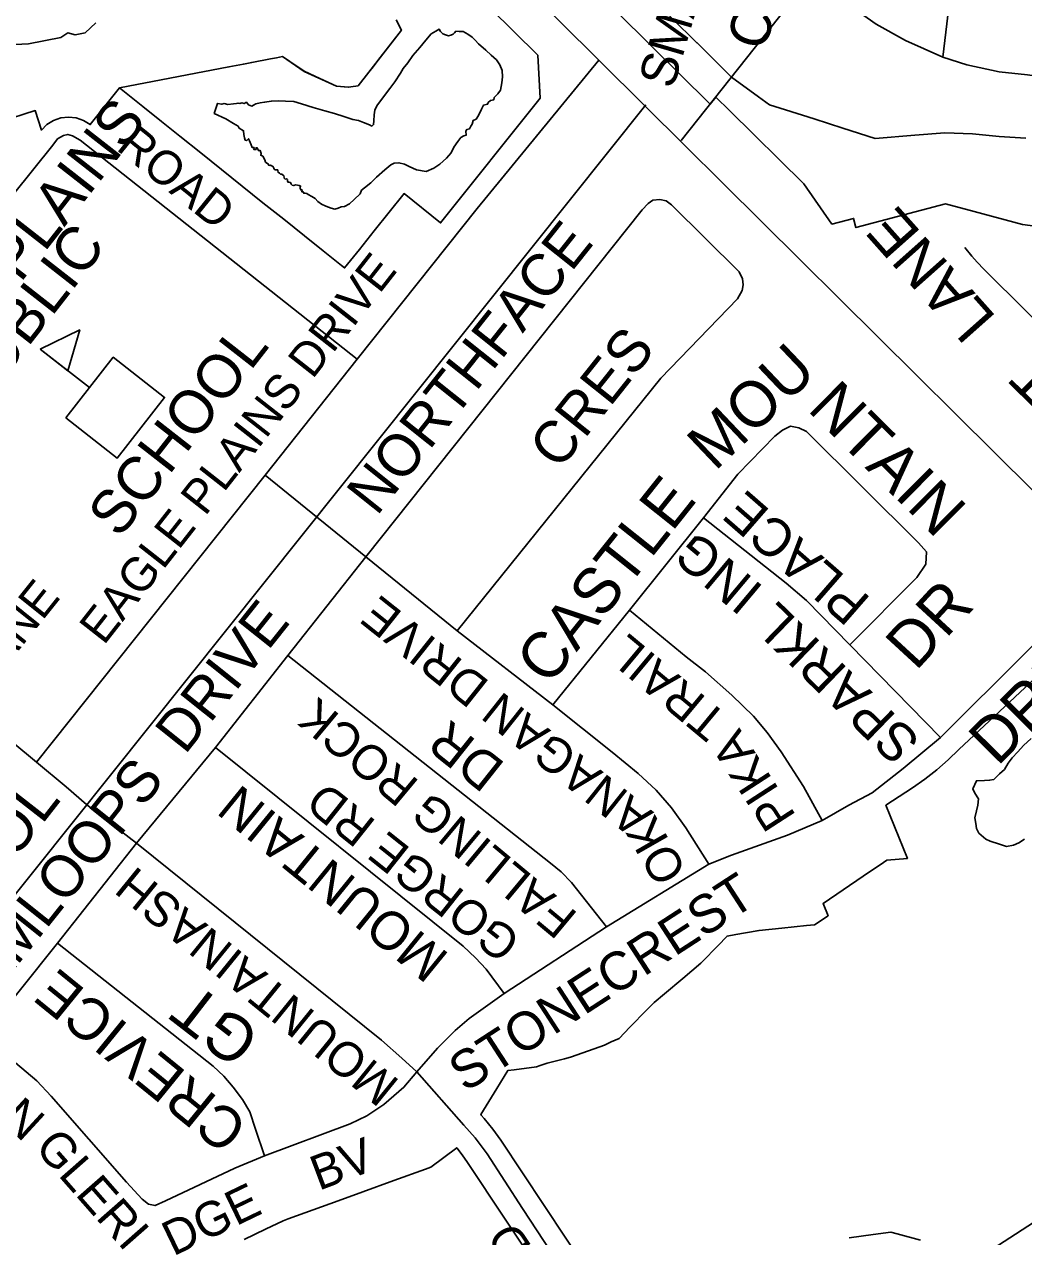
# Model space of a CAD drawing. Extents: x 586326 to 623965, y 4819854 to 4857850.
# Drawn here: x 601156 to 601732, y 4847038 to 4847736 of the extents above; entities that cross this region are included whole.
import ezdxf

# ---------------------------------------------------------------- set-up
doc = ezdxf.new("R2010")
doc.units = 0
for name, color, linetype in [('Lots_Concessions', 7, 'Continuous'), ('Major Rds and Hwys', 7, 'Continuous'), ('Minor Rd Lbls', 7, 'Continuous'), ('Minor Rds', 7, 'Continuous'), ('Park Outlines', 7, 'Continuous'), ('Proposed Secondary Rds', 7, 'Continuous'), ('School Syms_Lbls', 7, 'Continuous'), ('Secondary Rds Lbls', 7, 'Continuous'), ('SWM Ponds', 7, 'Continuous')]:
    doc.layers.add(name, color=color, linetype=linetype)

msp = doc.modelspace()

# ---------------------------------------------------------------- linework, layer by layer
at = {"layer": 'Lots_Concessions'}
for p, q in [((601534.83, 4847668.69), (601692.89, 4847868.38)), ((601086.05, 4847153.11), (601514.47, 4847689.2))]:
    msp.add_line(p, q, dxfattribs=at)
at = {"layer": 'Major Rds and Hwys'}
for points in [[(601487.3, 4847715.07), (601353.47, 4847847.83)], [(601782.24, 4847422.77), (601514.29, 4847688.33), (601514.27, 4847688.35), (601487.3, 4847715.07)]]:
    msp.add_lwpolyline(points, dxfattribs=at)
at = {"layer": 'Minor Rds'}
for points in [[(601421.83, 4847871.24), (601455.06, 4847903.64), (601457.92, 4847905.86), (601460.47, 4847907.35), (601462.91, 4847907.81), (601465.96, 4847907.76), (601471.46, 4847906.1), (601481.34, 4847902.58), (601526.82, 4847879.46), (601561.26, 4847865.33), (601598.63, 4847853.58), (601619.33, 4847848.98), (601646.45, 4847844.36), (601664.59, 4847843.07), (601669.86, 4847842.81), (601673.03, 4847840.49), (601675.69, 4847836.48), (601690.92, 4847769.73), (601690.37, 4847758.59), (601685.33, 4847716.82)], [(601566.89, 4847786.19), (601585.12, 4847779.66), (601595.56, 4847774.08), (601606.42, 4847766.56), (601626.27, 4847750.58), (601647.05, 4847735.79), (601663.93, 4847726.3), (601685.33, 4847716.82)], [(601685.33, 4847716.82), (601699.16, 4847712.29), (601717.9, 4847708.27), (601734.19, 4847706.47), (601755.1, 4847703.55)], [(601127.54, 4847609.64), (601172.9, 4847666.12), (601175.69, 4847669.69), (601179.14, 4847671.65), (601181.53, 4847672.25), (601184.32, 4847671.44), (601188.58, 4847668.99), (601348.1, 4847542.94)], [(601405.78, 4847386.55), (601522.97, 4847531.98), (601567.09, 4847577.62), (601569.78, 4847582.43), (601570.38, 4847585.64), (601570.08, 4847589.21), (601568.13, 4847593.12), (601529.19, 4847631.64), (601526.02, 4847633.99), (601522.44, 4847634.88), (601518.43, 4847634.33), (601515.71, 4847632.52), (601512.28, 4847628.89), (601353.25, 4847429.04)], [(601698.16, 4847607.21), (601702.16, 4847602.12), (601705.2, 4847598.7), (601709.06, 4847594.77), (601758.07, 4847546.18)], [(601631.83, 4847378.5), (601670.46, 4847417.26), (601675.67, 4847424.78), (601675.93, 4847432.03), (601671.33, 4847437.13), (601606.85, 4847501.21), (601602.56, 4847503.27), (601597.75, 4847504.24), (601593.12, 4847502.05), (601588.59, 4847498.59), (601567.35, 4847476.75), (601547.63, 4847451.5)], [(601295.29, 4847476.08), (601353.25, 4847429.04)], [(601505.06, 4847398.44), (601547.63, 4847451.5)], [(601547.63, 4847451.5), (601595.13, 4847413.93), (601606.83, 4847403.99), (601631.83, 4847378.5)], [(601308.18, 4847372.32), (601353.25, 4847429.04)], [(601353.25, 4847429.04), (601405.78, 4847386.55)], [(601684.11, 4847325.01), (601782.24, 4847422.77)], [(601460.84, 4847343.79), (601505.06, 4847398.44)], [(601505.06, 4847398.44), (601537.67, 4847371.54), (601548.77, 4847362.87), (601563.89, 4847349.47), (601576.33, 4847337.37), (601584.22, 4847327.95), (601592.3, 4847316.91), (601605.24, 4847296.77), (601615.92, 4847277.29)], [(601405.78, 4847386.55), (601460.84, 4847343.79)], [(601631.83, 4847378.5), (601684.11, 4847325.01)], [(601266.55, 4847319.28), (601308.18, 4847372.32)], [(601308.18, 4847372.32), (601459.47, 4847252.76), (601465.56, 4847247.72), (601471.63, 4847241.59), (601491.8, 4847216.08)], [(601460.84, 4847343.79), (601494.93, 4847316.68), (601510.05, 4847304.31), (601520.44, 4847294.8), (601529.19, 4847284.62), (601537.48, 4847273.13), (601550.68, 4847252.23)], [(601615.92, 4847277.29), (601631.33, 4847286.05), (601644.67, 4847293.24), (601662.51, 4847307.19), (601684.11, 4847325.01)], [(601221.16, 4847264.22), (601266.55, 4847319.28)], [(601266.55, 4847319.28), (601409.23, 4847204.85), (601416.3, 4847198.21), (601422.4, 4847191.77), (601432.88, 4847177.74)], [(601550.68, 4847252.23), (601563.64, 4847257.42), (601595.94, 4847268.89), (601615.92, 4847277.29)], [(601175.6, 4847206.65), (601221.16, 4847264.22)], [(601491.8, 4847216.08), (601550.68, 4847252.23)], [(601432.88, 4847177.74), (601491.8, 4847216.08)], [(601132.75, 4847153.24), (601175.6, 4847206.65)], [(601175.6, 4847206.65), (601265.25, 4847135.85), (601271.45, 4847130.09), (601276.77, 4847123.71), (601282.16, 4847116.71), (601286.32, 4847109.56), (601289.73, 4847099.66), (601294.91, 4847084.19)], [(601382.61, 4847132.64), (601394.38, 4847146.28), (601404.54, 4847156.44), (601412.76, 4847163.38), (601432.88, 4847177.74)], [(601132.75, 4847153.24), (601163.76, 4847127.34), (601172.02, 4847118.66), (601215.38, 4847069.16), (601224.38, 4847059.21), (601228.01, 4847056.38), (601231.78, 4847055.61), (601237.9, 4847058.28), (601277.65, 4847077.07), (601294.91, 4847084.19)], [(601294.91, 4847084.19), (601344.09, 4847102.58), (601353.83, 4847107.22), (601363.49, 4847113.87), (601375.1, 4847123.74), (601382.61, 4847132.64)]]:
    msp.add_lwpolyline(points, dxfattribs=at)
at = {"layer": 'Park Outlines'}
for points in [[(601446.1, 4847794.04), (601551.43, 4847689.68), (601554.63, 4847693.73), (601562.54, 4847685.95), (601605.44, 4847643.76), (601621.51, 4847620.59), (601634.04, 4847623.9), (601635.41, 4847618.58), (601687.01, 4847632.23), (601703.52, 4847627.8), (601731.23, 4847620.37), (601753.34, 4847617.43)], [(601370.54, 4847738.31), (601373.64, 4847732.25), (601354.9, 4847708.15), (601348.67, 4847700.3), (601342.91, 4847699.42), (601336.2, 4847700.03), (601317.61, 4847708.57), (601305.11, 4847717.07), (601301.67, 4847716.4), (601298.19, 4847715.73), (601287.46, 4847713.67), (601282.69, 4847712.75), (601274.35, 4847711.14), (601211.32, 4847699), (601224.75, 4847688.26), (601235.45, 4847679.71), (601246.15, 4847671.16), (601258.1, 4847661.61), (601270.05, 4847652.06), (601282, 4847642.51), (601293.95, 4847632.96), (601305.9, 4847623.42), (601317.85, 4847613.87), (601328.54, 4847605.32), (601339.24, 4847596.76), (601340.96, 4847595.39), (601349.51, 4847606.09), (601358.06, 4847616.79), (601366.61, 4847627.49), (601375.17, 4847638.19), (601396.25, 4847621.34), (601453.64, 4847693.14), (601452.21, 4847717.86), (601411.23, 4847758.47)], [(601733.24, 4847670.06), (601717.91, 4847670.99), (601702.52, 4847672.66), (601686.58, 4847673.26), (601669.33, 4847671.83), (601646.42, 4847669.93), (601627.84, 4847675.86), (601611.31, 4847681.14), (601594.77, 4847686.42), (601585.54, 4847689.36), (601579.37, 4847693.86), (601563.75, 4847705.27), (601543.93, 4847724.92), (601543.82, 4847725.03), (601515.04, 4847753.57)], [(601197.73, 4847736.57), (601191.51, 4847730.67), (601185.78, 4847729.58), (601181.54, 4847730.69), (601177.46, 4847728), (601158.91, 4847724.48), (601120.3, 4847722.4), (601093.05, 4847736.9)], [(601142.35, 4847679.47), (601162.77, 4847686.01), (601166.37, 4847674.77), (601169.54, 4847677.93), (601173.33, 4847680.31), (601177.56, 4847681.78), (601182.01, 4847682.28), (601186.46, 4847681.77), (601190.68, 4847680.29), (601194.47, 4847677.91), (601211.32, 4847699), (601274.35, 4847711.14), (601282.69, 4847712.75), (601287.46, 4847713.67), (601298.19, 4847715.73), (601301.67, 4847716.4), (601305.11, 4847717.07), (601309.35, 4847714.19), (601317.58, 4847708.59), (601326.7, 4847704.39), (601336.24, 4847700.02), (601343.22, 4847699.47), (601348.67, 4847700.3), (601354.9, 4847708.15), (601357.35, 4847711.24), (601360.08, 4847714.76), (601373.64, 4847732.25), (601370.54, 4847738.31)], [(601738.54, 4847359.23), (601694.69, 4847318.22), (601688.48, 4847312.18), (601681.95, 4847306.48), (601675.12, 4847301.14), (601668.02, 4847296.18), (601652.64, 4847286.04), (601665.07, 4847255.43), (601653.09, 4847254.42), (601651.21, 4847253.15), (601639.62, 4847245.29), (601628.03, 4847237.43), (601616.44, 4847229.58), (601619.33, 4847222.47), (601611.57, 4847217.21), (601606.87, 4847216.75), (601592.66, 4847215.35), (601579.58, 4847214.05), (601578.48, 4847213.86), (601566.21, 4847211.66), (601561.18, 4847210.76), (601555.83, 4847205.19), (601546.91, 4847195.9), (601546.13, 4847195.24), (601535.63, 4847186.38), (601525.13, 4847177.53), (601519.28, 4847172.59), (601514.98, 4847168.2), (601505.26, 4847158.28), (601498.97, 4847151.86), (601494.51, 4847149.77), (601490.52, 4847147.89), (601481.3, 4847144.66), (601470.94, 4847141.03), (601467.65, 4847140.16), (601457.64, 4847137.51), (601453.59, 4847136.24), (601451.4, 4847135.55), (601438.51, 4847133.78), (601434.9, 4847133.29), (601428.51, 4847122.93), (601419.33, 4847108.02), (601419.64, 4847107.67), (601421.36, 4847105.72), (601426.32, 4847099.61), (601430.88, 4847093.2), (601493.23, 4846999.24)], [(601474.8, 4846985.43), (601411.72, 4847080.49), (601408.73, 4847084.75), (601405.52, 4847088.85), (601390.63, 4847077.76), (601387.56, 4847076.65), (601369.2, 4847069.99), (601351.53, 4847063.58), (601337.15, 4847058.37), (601322.78, 4847053.15), (601308.4, 4847047.94), (601305.53, 4847046.9), (601295.38, 4847042.04), (601283.03, 4847036.13)], [(601707.15, 4847026.11), (601737.54, 4847045.8)], [(601631.5, 4847036.96), (601645.37, 4847038.92), (601655.46, 4847040.34), (601659.13, 4847039.33), (601672.6, 4847035.63)]]:
    msp.add_lwpolyline(points, dxfattribs=at)
at = {"layer": 'Proposed Secondary Rds'}
for points in [[(601348.1, 4847542.94), (601417.33, 4847629.66), (601487.3, 4847715.07)], [(601295.29, 4847476.08), (601348.1, 4847542.94)], [(601163.6, 4847310.8), (601295.29, 4847476.08)], [(601163.6, 4847310.8), (601105.37, 4847359.06)], [(601221.16, 4847264.22), (601192.39, 4847286.56), (601180.53, 4847296.64), (601163.6, 4847310.8)], [(601221.16, 4847264.22), (601362.24, 4847150.77), (601373.98, 4847140.49), (601382.61, 4847132.64)], [(601382.61, 4847132.64), (601409.63, 4847101.89), (601416.09, 4847094.59), (601423.04, 4847085.41), (601443.42, 4847053.92), (601488.57, 4846985.25), (601508.04, 4846955.64)]]:
    msp.add_lwpolyline(points, dxfattribs=at)
at = {"layer": 'School Syms_Lbls'}
msp.add_line((601194.06, 4847526.5), (601165.65, 4847548.7), dxfattribs=at)
for points in [[(601165.65, 4847548.7), (601188.43, 4847559.73), (601181.51, 4847536.23)], [(601180.42, 4847509.05), (601207.69, 4847543.95), (601237.3, 4847520.82), (601210.03, 4847485.92)]]:
    msp.add_lwpolyline(points, close=True, dxfattribs=at)
at = {"layer": 'SWM Ponds'}
msp.add_lwpolyline([(601316.04, 4847689.83), (601311.7, 4847691.21), (601307, 4847691.48), (601302.95, 4847691.62), (601298.8, 4847691.46), (601294.85, 4847690.77), (601292.34, 4847690.46), (601289.79, 4847689.93), (601288.49, 4847689.07), (601287.6, 4847688.54), (601285.57, 4847689.2), (601284.39, 4847690.76), (601283.11, 4847689.98), (601281.74, 4847690.43), (601280.71, 4847689.99), (601279.63, 4847690.31), (601278.61, 4847689.98), (601276.94, 4847689.77), (601273.77, 4847689.54), (601271.61, 4847690.04), (601270.21, 4847689.62), (601267.78, 4847690.13), (601265.93, 4847684.39), (601272.47, 4847681.3), (601276.98, 4847678.57), (601279.72, 4847676.91), (601280.14, 4847675.81), (601282.75, 4847674.33), (601282.93, 4847672.12), (601283.23, 4847670.25), (601283.66, 4847669.03), (601284.62, 4847668.73), (601285.62, 4847669.76), (601286.13, 4847668.48), (601287.18, 4847666.28), (601287.65, 4847664.78), (601288.83, 4847664.65), (601288.64, 4847663.63), (601289.94, 4847663.58), (601290.01, 4847664.57), (601290.65, 4847664.5), (601291.27, 4847662.96), (601292.37, 4847662.98), (601292.88, 4847661.32), (601292.66, 4847660.23), (601293.85, 4847659.81), (601294.95, 4847657.68), (601295.4, 4847656.33), (601296.23, 4847655.77), (601297.06, 4847655.22), (601297.19, 4847654.49), (601297.8, 4847654.39), (601298.28, 4847654.6), (601298.98, 4847654.19), (601299.87, 4847653.66), (601300.17, 4847652.92), (601300.36, 4847652.28), (601300.87, 4847651.87), (601301.67, 4847651.93), (601302.38, 4847651.95), (601302.52, 4847651.33), (601302.64, 4847650.51), (601303.42, 4847649.89), (601304.03, 4847649.39), (601304.77, 4847649.29), (601305.88, 4847648.45), (601306.08, 4847647.73), (601306.03, 4847647.19), (601306.75, 4847646.58), (601307.56, 4847646.65), (601308.02, 4847646.28), (601308.1, 4847645.33), (601308.36, 4847644.69), (601309.04, 4847644.67), (601309.71, 4847644.65), (601310.16, 4847643.52), (601310.76, 4847643.01), (601311.67, 4847642.8), (601312.58, 4847643.16), (601313.73, 4847643.02), (601314.82, 4847642.8), (601315.63, 4847642.47), (601315.28, 4847641.86), (601315.36, 4847641.24), (601315.72, 4847640.33), (601316.5, 4847640.35), (601316.31, 4847639.23), (601317.06, 4847639.22), (601317.38, 4847638.34), (601318.33, 4847638.35), (601319.16, 4847638.27), (601320.01, 4847637.67), (601321.99, 4847636.5), (601324.03, 4847635.41), (601325.59, 4847633.69), (601327.56, 4847632.02), (601330.18, 4847630.86), (601333.28, 4847629.82), (601335.39, 4847629.31), (601337.25, 4847629.75), (601339.05, 4847630.6), (601340.94, 4847630.76), (601343.73, 4847632.24), (601346.38, 4847634.83), (601349.94, 4847638.09), (601350.75, 4847640.1), (601352.49, 4847641.52), (601355.96, 4847644.35), (601359.36, 4847647.74), (601364.09, 4847651.85), (601367.56, 4847654.68), (601369.55, 4847655.78), (601372.21, 4847655.96), (601375.43, 4847655.08), (601378.07, 4847653.78), (601382.26, 4847651.89), (601387.96, 4847650.96), (601392.39, 4847652.92), (601395.79, 4847655.18), (601399.61, 4847658.62), (601402.29, 4847661.56), (601403.85, 4847665.01), (601406.13, 4847668.26), (601407.85, 4847670.45), (601409.63, 4847671.45), (601410.87, 4847671.74), (601410.66, 4847674.05), (601411.37, 4847675.13), (601412.95, 4847675.53), (601413.62, 4847677.03), (601414.31, 4847678.24), (601415.07, 4847680.34), (601416.67, 4847680.94), (601418.09, 4847683.23), (601419.77, 4847686.83), (601420.96, 4847689.17), (601423.32, 4847689.6), (601423.69, 4847690.57), (601424.89, 4847691.78), (601426.88, 4847692.23), (601427.07, 4847693.6), (601429.15, 4847695.62), (601430.72, 4847697.8), (601431.56, 4847701.93), (601431.77, 4847705.42), (601431.6, 4847709.08), (601430.28, 4847712.38), (601428.39, 4847715.12), (601425.28, 4847717.92), (601422.32, 4847720.74), (601418.12, 4847724.4), (601416.18, 4847726.42), (601414.33, 4847728.24), (601411.84, 4847730.06), (601409.13, 4847731.43), (601406.93, 4847731.51), (601405.02, 4847731.73), (601404.15, 4847730.78), (601403.4, 4847729.98), (601402.09, 4847729.43), (601400.75, 4847729.09), (601399.11, 4847729.49), (601397.44, 4847730.17), (601396.25, 4847731.47), (601395.48, 4847732.83), (601393.42, 4847731.79), (601390.79, 4847730.2), (601387.7, 4847726.57), (601384.26, 4847722.32), (601380.31, 4847717.6), (601377.41, 4847713.56), (601374.64, 4847710.18), (601373.2, 4847707.53), (601369.85, 4847702.59), (601367.01, 4847698.64), (601363.89, 4847694.65), (601359.47, 4847688.66), (601358.29, 4847686.18), (601357.9, 4847683.59), (601357.75, 4847680.17), (601357.61, 4847677.89), (601356.7, 4847677.05), (601355.3, 4847677.68), (601351.87, 4847679.1), (601348.97, 4847680.23), (601345.71, 4847680.89), (601340.56, 4847682.52), (601335.1, 4847684.39), (601329.62, 4847685.77), (601322.81, 4847687.69)], close=True, dxfattribs=at)
msp.add_lwpolyline([(601736.22, 4847324.41), (601731.93, 4847320.37), (601728.55, 4847316.77), (601725.3, 4847313.34), (601722.95, 4847310.34), (601720.87, 4847306.57), (601718.13, 4847304.17), (601714.71, 4847300.87), (601712.37, 4847300.43), (601709.36, 4847300.22), (601704.75, 4847300.13), (601702.6, 4847295.52), (601703.89, 4847293.04), (601705.92, 4847289.75), (601705.52, 4847286.2), (601704.76, 4847282.93), (601703.92, 4847278.82), (601704.33, 4847275.52), (601704.84, 4847272.75), (601706.06, 4847270.05), (601710.11, 4847266.54), (601712.76, 4847265.37), (601717.98, 4847263.67), (601721.99, 4847262.32), (601726.08, 4847262.99), (601729.25, 4847264.38), (601732.49, 4847266.62)], dxfattribs=at)

# ---------------------------------------------------------------- texts
at = {"layer": 'Minor Rd Lbls'}
for s, height, rotation, p in [('SMALL', 21, 73.73594, (601530.07, 4847697.79)), ('CT', 23.1, 70.44312, (601581.92, 4847719.38)), ('ROAD', 19.549, 321.03463, (601208.8, 4847663.84)), ('LANE', 25.002, 131.61804, (601716.76, 4847566.81)), ('NORTHFACE', 24.19, 51.45473, (601359.45, 4847452.06)), ('CRES', 24.19, 51.45473, (601464.54, 4847478.34)), ('MOU', 26.389, 43.53443, (601554.14, 4847477.93)), ('COLT', 25.002, 135.54517, (601803.86, 4847485.03)), ('NTAIN', 26.389, 315.12598, (601606.9, 4847513.69)), ('CASTLE', 26.389, 51.45473, (601458.57, 4847354.08)), ('PLACE', 21.991, 138.90605, (601644.66, 4847404.8)), ('ING', 21.991, 140.00117, (601582.98, 4847411.24)), ('LANE', 19.549, 51.3141, (601135.07, 4847352.25)), ('DR', 26.389, 47.35775, (601669.86, 4847362.88)), ('KAMLOOPS  DRIVE', 23.9904, 51.45473, (601125.68, 4847159.88)), ('ANAGAN DRIVE', 19.992, 141.52091, (601519.36, 4847281.89)), ('SPARKL', 21.991, 135.91788, (601673.45, 4847323.6)), ('DRIVE', 26.389, 45.14199, (601716.86, 4847307.97)), ('TRAIL', 19.992, 140.22858, (601562.46, 4847337.16)), ('FALLING ROCK', 19.992, 140.1891, (601475.96, 4847223.35)), ('DR', 21.991, 141.52091, (601434.17, 4847309.69)), ('PIKA', 19.992, 122.91436, (601601.23, 4847279.9)), ('MOUNTAIN ', 21.991, 140.87601, (601401.95, 4847199.83)), ('GORGE RD', 19.992, 141.52091, (601443.59, 4847209.91)), ('OK', 19.992, 119.75011, (601538.43, 4847247.88)), ('STONECREST', 21.991, 32.97118, (601410.37, 4847120.44)), ('CREVICE', 23.99, 140.87601, (601286.6, 4847102.78)), ('GT', 26.389, 142.27172, (601293.89, 4847154.54)), ('TAN', 19.992, 317.41489, (601116.92, 4847127.8)), ('GLERI', 19.992, 311.26886, (601161.87, 4847088.76)), ('BV', 19.992, 20.69596, (601326.08, 4847064.02)), ('DGE', 19.992, 25.73491, (601242.28, 4847026.22))]:
    msp.add_text(s, height=height, rotation=rotation, dxfattribs=at).set_placement(p)
at = {"layer": 'School Syms_Lbls'}
for s, p in [('EAGLE PLAINS', (601079.97, 4847491.26)), ('PUBLIC', (601129.9, 4847512.76)), ('SCHOOL', (601211.18, 4847439.07)), ('SCHOOL', (601091.11, 4847177.9))]:
    msp.add_text(s, height=25, rotation=52.00002, dxfattribs=at).set_placement(p)
at = {"layer": 'Secondary Rds Lbls'}
for s, height, rotation, p in [('EAGLE PLAINS DRIVE', 19.549, 51.90106, (601202.28, 4847377.67)), ('MOUNTAINASH', 19.992, 140.87601, (601373.36, 4847127.01)), ('ROAD', 19.992, 124.02671, (601481.64, 4846983.72))]:
    msp.add_text(s, height=height, rotation=rotation, dxfattribs=at).set_placement(p)

doc.saveas('drawing.dxf')
